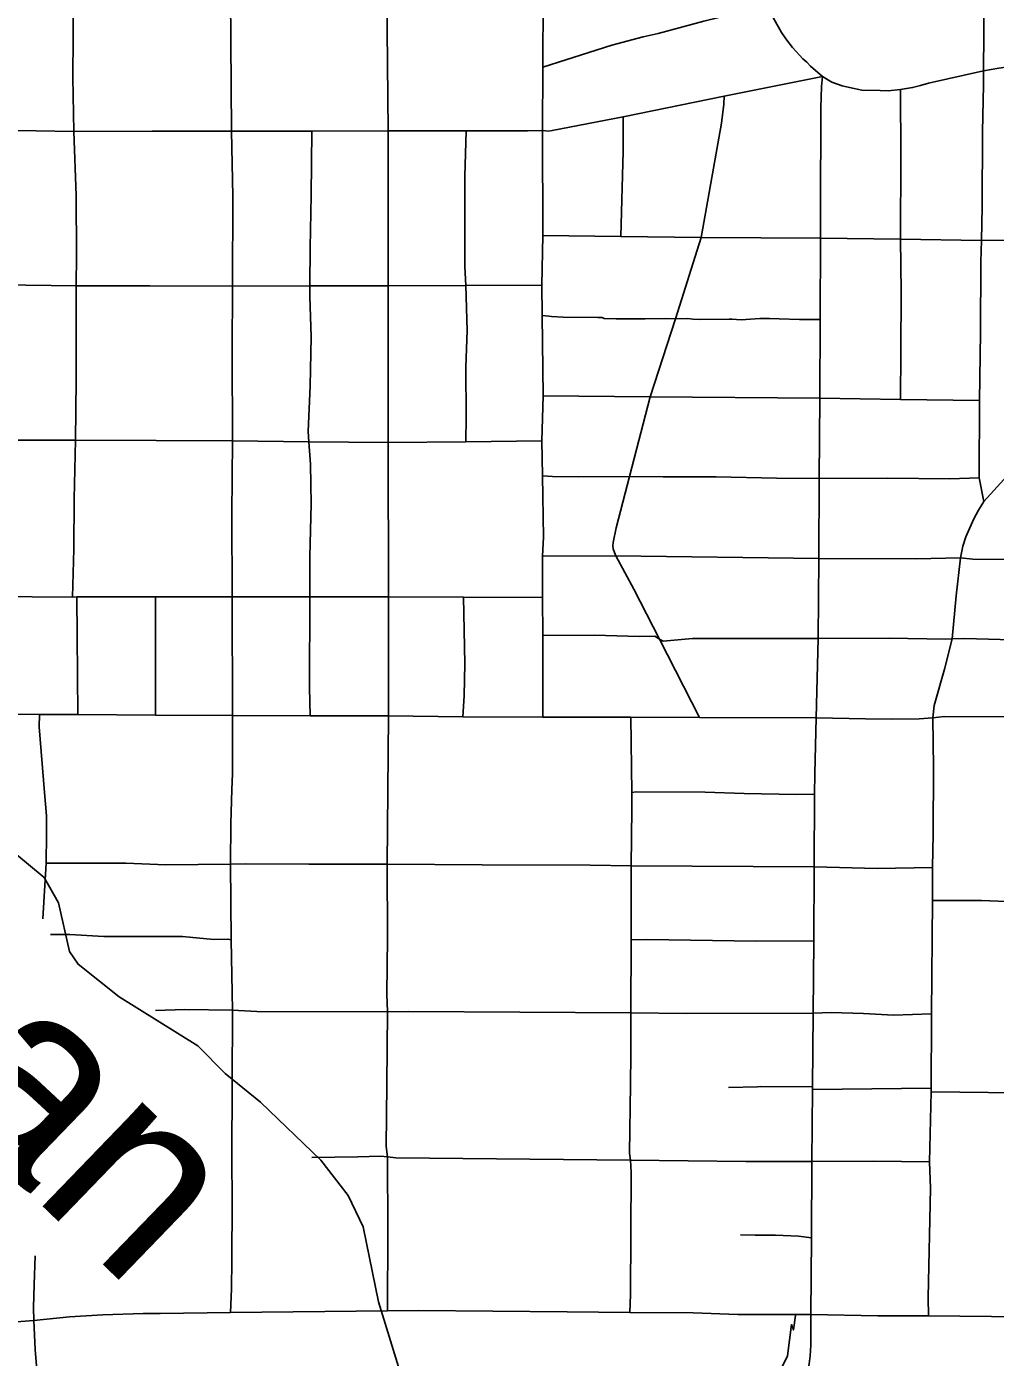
# Model space of a CAD drawing. Extents: x -19 to 366, y -4 to 359.
# Drawn here: x 151.546 to 151.959, y 191.64 to 192.207 of the extents above; entities that cross this region are included whole.
import ezdxf

# ---------------------------------------------------------------- set-up
doc = ezdxf.new("R2010")
doc.units = 0
for name, color, linetype in [('Level 33', 7, 'Continuous'), ('Level 35', 7, 'Continuous'), ('Level 60', 7, 'Continuous')]:
    doc.layers.add(name, color=color, linetype=linetype)

msp = doc.modelspace()

# ---------------------------------------------------------------- linework, layer by layer
at = {"layer": 'Level 33'}
for points in [[(151.88526, 192.18599), (151.8802, 192.19046), (151.8785, 192.19209), (151.87682, 192.19351), (151.87241, 192.19835), (151.87002, 192.20149), (151.86782, 192.20475), (151.86432, 192.21085), (151.8588, 192.22194), (151.8449, 192.25278)], [(151.9538, 192.18846), (151.95406, 192.22009), (151.95374, 192.25287)], [(151.56626, 192.16262), (151.56585, 192.18558), (151.56614, 192.22042)], [(151.63344, 192.16269), (151.63293, 192.22038)], [(151.70023, 192.16282), (151.69957, 192.22033)], [(151.76611, 192.18991), (151.76628, 192.2199)], [(151.84752, 192.21274), (151.83461, 192.2096), (151.81523, 192.20427), (151.8088, 192.2029), (151.79543, 192.19933), (151.76611, 192.18991)], [(151.76597, 192.16294), (151.76611, 192.18991)], [(151.9538, 192.18846), (151.93039, 192.18317), (151.92704, 192.18214), (151.92363, 192.1813), (151.91854, 192.18042)], [(151.95305, 192.11612), (151.95326, 192.13047), (151.95339, 192.16243), (151.95379, 192.18251), (151.9538, 192.18846)], [(151.98736, 192.18703), (151.98439, 192.18783), (151.98293, 192.18852), (151.97923, 192.18932), (151.9755, 192.18987), (151.97172, 192.19018), (151.96796, 192.19023), (151.96417, 192.19004), (151.96042, 192.1896), (151.9538, 192.18846)], [(151.84333, 192.17765), (151.88526, 192.18599)], [(151.88441, 192.11714), (151.88443, 192.12841), (151.88452, 192.17264), (151.88484, 192.18176), (151.88526, 192.18599)], [(151.91854, 192.18042), (151.91318, 192.1799), (151.90977, 192.17998), (151.90204, 192.18012), (151.89677, 192.18129), (151.89369, 192.18206), (151.88922, 192.18354), (151.88526, 192.18599)], [(151.84333, 192.17765), (151.80028, 192.16878)], [(151.83358, 192.11741), (151.84216, 192.16617), (151.84327, 192.17416), (151.84333, 192.17765)], [(151.91843, 192.11663), (151.9186, 192.15217), (151.91854, 192.18042)], [(151.80028, 192.16878), (151.77012, 192.16292), (151.76844, 192.16274), (151.76597, 192.16294)], [(151.79936, 192.11784), (151.80027, 192.15414), (151.80028, 192.16878)], [(151.56626, 192.16262), (151.53403, 192.16317)], [(151.59967, 192.16265), (151.56626, 192.16262)], [(151.56723, 192.09681), (151.56736, 192.1098), (151.56719, 192.13534), (151.56626, 192.16262)], [(151.63344, 192.16269), (151.59967, 192.16265)], [(151.66762, 192.16276), (151.63344, 192.16269)], [(151.63378, 192.09672), (151.63404, 192.135), (151.63344, 192.16269)], [(151.6668, 192.09679), (151.66697, 192.11313), (151.66742, 192.13529), (151.66762, 192.16276)], [(151.70023, 192.16282), (151.66762, 192.16276)], [(151.70019, 192.09686), (151.70023, 192.16282)], [(151.73336, 192.16279), (151.70023, 192.16282)], [(151.73322, 192.09699), (151.73289, 192.10506), (151.73286, 192.14336), (151.73336, 192.16279)], [(151.76597, 192.16294), (151.75956, 192.1628), (151.73336, 192.16279)], [(151.7661, 192.11826), (151.76597, 192.16294)], [(151.7656, 192.09712), (151.7661, 192.11826)], [(151.79936, 192.11784), (151.7661, 192.11826)], [(151.83358, 192.11741), (151.79936, 192.11784)], [(151.82267, 192.0828), (151.83358, 192.11741)], [(151.88441, 192.11714), (151.83358, 192.11741)], [(151.88424, 192.08239), (151.88441, 192.11714)], [(151.91843, 192.11663), (151.88441, 192.11714)], [(151.91841, 192.04839), (151.91869, 192.06848), (151.9187, 192.09429), (151.91843, 192.11663)], [(151.95305, 192.11612), (151.91843, 192.11663)], [(151.95216, 192.04788), (151.9525, 192.07681), (151.95264, 192.10698), (151.95305, 192.11612)], [(151.98703, 192.11624), (151.96261, 192.11628), (151.95305, 192.11612)], [(151.56723, 192.09681), (151.53515, 192.09716)], [(151.56697, 192.03102), (151.5673, 192.05641), (151.56723, 192.09681)], [(151.59857, 192.09677), (151.56723, 192.09681)], [(151.63378, 192.09672), (151.59857, 192.09677)], [(151.63379, 192.03071), (151.63367, 192.06876), (151.63378, 192.09672)], [(151.6668, 192.09679), (151.63378, 192.09672)], [(151.66644, 192.03039), (151.66614, 192.03475), (151.66693, 192.05425), (151.6674, 192.07512), (151.66677, 192.09226), (151.6668, 192.09679)], [(151.70019, 192.09686), (151.6668, 192.09679)], [(151.73322, 192.09699), (151.70019, 192.09686)], [(151.70022, 192.03005), (151.70019, 192.09686)], [(151.7656, 192.09712), (151.73322, 192.09699)], [(151.73325, 192.03039), (151.73336, 192.04085), (151.73327, 192.06216), (151.73387, 192.07772), (151.73322, 192.09699)], [(151.76577, 192.08423), (151.7656, 192.09712)], [(151.76622, 192.04997), (151.76577, 192.08423)], [(151.82267, 192.0828), (151.81848, 192.08286), (151.8097, 192.08273), (151.79734, 192.08274), (151.79226, 192.08295), (151.79164, 192.08318), (151.79121, 192.08325), (151.7895, 192.08333), (151.7747, 192.08344), (151.76976, 192.08374), (151.7686, 192.0839), (151.76577, 192.08423)], [(151.81183, 192.04948), (151.82267, 192.0828)], [(151.88424, 192.08239), (151.87543, 192.08253), (151.86675, 192.08268), (151.86267, 192.08289), (151.85851, 192.08283), (151.85453, 192.08263), (151.85253, 192.08241), (151.85052, 192.08233), (151.84853, 192.08239), (151.84665, 192.08254), (151.84551, 192.08255), (151.83275, 192.08253), (151.82993, 192.08265), (151.82781, 192.08283), (151.82267, 192.0828)], [(151.88413, 192.04892), (151.88424, 192.08239)], [(151.76569, 192.03073), (151.76622, 192.04997)], [(151.81183, 192.04948), (151.76622, 192.04997)], [(151.80297, 192.01556), (151.81183, 192.04948)], [(151.88413, 192.04892), (151.81183, 192.04948)], [(151.88378, 192.01475), (151.88413, 192.04892)], [(151.91841, 192.04839), (151.88413, 192.04892)], [(151.95216, 192.04788), (151.91841, 192.04839)], [(151.95193, 192.01504), (151.95216, 192.04788)], [(151.56697, 192.03102), (151.5345, 192.03109)], [(151.56561, 191.96423), (151.56628, 191.98455), (151.56632, 192.006), (151.56697, 192.03102)], [(151.60127, 192.03087), (151.56697, 192.03102)], [(151.63379, 192.03071), (151.60127, 192.03087)], [(151.63377, 191.9643), (151.63354, 191.99952), (151.63379, 192.03071)], [(151.66644, 192.03039), (151.63379, 192.03071)], [(151.66676, 191.96429), (151.66681, 191.9815), (151.6674, 192.0038), (151.66713, 192.02088), (151.66644, 192.03039)], [(151.70022, 192.03005), (151.66644, 192.03039)], [(151.73325, 192.03039), (151.70022, 192.03005)], [(151.70025, 191.96427), (151.70022, 192.03005)], [(151.76569, 192.03073), (151.73325, 192.03039)], [(151.7659, 192.01581), (151.76569, 192.03073)], [(151.9861, 192.03107), (151.98152, 192.03128), (151.97949, 192.03109), (151.97752, 192.03054), (151.97564, 192.02919), (151.97396, 192.02762), (151.96529, 192.0174), (151.95392, 192.0049)], [(151.76588, 191.9816), (151.7663, 191.98977), (151.7659, 192.01581)], [(151.80297, 192.01556), (151.78135, 192.01549), (151.77026, 192.01561), (151.7659, 192.01581)], [(151.79721, 191.98181), (151.79655, 191.98318), (151.79603, 191.98478), (151.79589, 191.98608), (151.796, 191.98739), (151.79728, 191.9937), (151.80297, 192.01556)], [(151.88378, 192.01475), (151.86561, 192.01481), (151.83989, 192.01548), (151.81735, 192.01543), (151.80297, 192.01556)], [(151.88371, 191.98066), (151.88378, 192.01475)], [(151.95193, 192.01504), (151.93953, 192.01455), (151.91293, 192.01479), (151.88378, 192.01475)], [(151.95392, 192.0049), (151.95193, 192.01504)], [(151.94405, 191.98094), (151.94501, 191.98585), (151.94638, 191.98984), (151.94795, 191.99375), (151.94973, 191.99757), (151.95173, 192.00129), (151.95392, 192.0049)], [(151.79721, 191.98181), (151.76588, 191.9816)], [(151.76595, 191.96404), (151.76588, 191.9816)], [(151.81584, 191.94629), (151.80486, 191.96751), (151.79721, 191.98181)], [(151.88371, 191.98066), (151.79721, 191.98181)], [(151.88342, 191.94659), (151.88371, 191.98066)], [(151.94405, 191.98094), (151.92518, 191.98046), (151.88371, 191.98066)], [(151.94051, 191.94643), (151.94221, 191.96477), (151.94405, 191.98094)], [(151.98547, 191.98001), (151.94934, 191.98033), (151.94405, 191.98094)], [(151.56561, 191.96423), (151.53114, 191.9644)], [(151.56748, 191.96424), (151.56561, 191.96423)], [(151.60099, 191.96427), (151.56748, 191.96424)], [(151.56796, 191.91422), (151.56771, 191.94763), (151.56748, 191.96424)], [(151.60098, 191.91391), (151.60099, 191.96427)], [(151.63377, 191.9643), (151.60099, 191.96427)], [(151.63391, 191.91368), (151.63377, 191.9643)], [(151.66676, 191.96429), (151.63377, 191.9643)], [(151.66693, 191.91356), (151.66663, 191.92572), (151.66676, 191.96429)], [(151.70025, 191.96427), (151.66676, 191.96429)], [(151.70032, 191.91362), (151.70025, 191.96427)], [(151.73234, 191.96416), (151.70025, 191.96427)], [(151.73193, 191.91316), (151.73249, 191.92215), (151.73288, 191.93596), (151.73234, 191.96416)], [(151.76595, 191.96404), (151.73234, 191.96416)], [(151.76613, 191.94782), (151.76595, 191.96404)], [(151.7661, 191.91309), (151.76613, 191.94782)], [(151.81584, 191.94629), (151.81382, 191.9475), (151.8073, 191.9474), (151.78794, 191.94796), (151.76613, 191.94782)], [(151.88342, 191.94659), (151.82992, 191.94655), (151.81738, 191.94537), (151.81584, 191.94629)], [(151.83283, 191.9129), (151.81584, 191.94629)], [(151.88256, 191.91278), (151.88342, 191.94659)], [(151.94051, 191.94643), (151.93762, 191.94631), (151.91371, 191.94668), (151.88342, 191.94659)], [(151.93225, 191.91273), (151.93276, 191.91804), (151.9372, 191.93343), (151.94051, 191.94643)], [(152.01975, 191.9456), (151.99608, 191.94534), (151.97596, 191.94567), (151.94591, 191.94649), (151.94051, 191.94643)], [(151.55164, 191.91411), (151.5014, 191.91428)], [(151.55377, 191.8809), (151.55144, 191.90891), (151.55164, 191.91411)], [(151.56796, 191.91422), (151.55164, 191.91411)], [(151.60098, 191.91391), (151.56796, 191.91422)], [(151.63391, 191.91368), (151.60098, 191.91391)], [(151.63362, 191.88204), (151.63384, 191.88897), (151.63391, 191.91368)], [(151.66693, 191.91356), (151.63391, 191.91368)], [(151.70032, 191.91362), (151.66693, 191.91356)], [(151.70002, 191.88149), (151.70032, 191.91362)], [(151.73193, 191.91316), (151.70032, 191.91362)], [(151.7661, 191.91309), (151.73193, 191.91316)], [(151.80362, 191.91302), (151.7661, 191.91309)], [(151.80399, 191.88098), (151.80362, 191.91302)], [(151.83283, 191.9129), (151.80362, 191.91302)], [(151.88256, 191.91278), (151.83283, 191.9129)], [(151.8819, 191.88025), (151.88195, 191.88909), (151.88256, 191.91278)], [(151.93225, 191.91273), (151.92646, 191.91236), (151.91455, 191.91225), (151.90361, 191.91231), (151.88256, 191.91278)], [(151.9321, 191.84893), (151.93243, 191.86333), (151.93251, 191.89152), (151.93225, 191.91273)], [(152.01948, 191.91272), (152.0118, 191.91303), (152.00059, 191.91313), (151.995, 191.91318), (151.93714, 191.91337), (151.93225, 191.91273)], [(151.63305, 191.85041), (151.63317, 191.8678), (151.63362, 191.88204)], [(151.55377, 191.8809), (151.55464, 191.87105), (151.55464, 191.86298), (151.55441, 191.85079)], [(151.69982, 191.8504), (151.70002, 191.88149)], [(151.80367, 191.84974), (151.80405, 191.87405), (151.80399, 191.88098)], [(151.8819, 191.88025), (151.87419, 191.88011), (151.85184, 191.88048), (151.83529, 191.88112), (151.80578, 191.88123), (151.80399, 191.88098)], [(151.88172, 191.84924), (151.8819, 191.88025)], [(151.55309, 191.82707), (151.55441, 191.85079)], [(151.63305, 191.85041), (151.60549, 191.85017), (151.58835, 191.85078), (151.55441, 191.85079)], [(151.69982, 191.8504), (151.66635, 191.85034), (151.63918, 191.85052), (151.63305, 191.85041)], [(151.63333, 191.81816), (151.63305, 191.85041)], [(151.69988, 191.81901), (151.69982, 191.8504)], [(151.80367, 191.84974), (151.78628, 191.84996), (151.74028, 191.85008), (151.69982, 191.8504)], [(151.80378, 191.8181), (151.80367, 191.84974)], [(151.88172, 191.84924), (151.80367, 191.84974)], [(151.8815, 191.81773), (151.88172, 191.84924)], [(151.9321, 191.84893), (151.9085, 191.84849), (151.88172, 191.84924)], [(151.93212, 191.83494), (151.9321, 191.84893)], [(151.93164, 191.7867), (151.93212, 191.83494)], [(152.05662, 191.83179), (152.02897, 191.83235), (151.99595, 191.83323), (151.95301, 191.83499), (151.93212, 191.83494)], [(151.63333, 191.81816), (151.6319, 191.81846), (151.62596, 191.81837), (151.61249, 191.81964), (151.57898, 191.81965), (151.56449, 191.82041), (151.55636, 191.82038)], [(151.63387, 191.78819), (151.63333, 191.81816)], [(151.69987, 191.78752), (151.69968, 191.795), (151.69988, 191.81901)], [(151.80358, 191.78701), (151.80378, 191.8181)], [(151.8815, 191.81773), (151.85692, 191.81756), (151.81039, 191.81829), (151.80378, 191.8181)], [(151.88128, 191.78695), (151.8815, 191.81773)], [(151.63387, 191.78819), (151.61352, 191.7885), (151.60109, 191.7881)], [(151.63356, 191.72564), (151.63387, 191.78819)], [(151.69987, 191.78752), (151.64417, 191.7876), (151.63387, 191.78819)], [(151.69959, 191.75657), (151.69987, 191.78752)], [(151.80358, 191.78701), (151.70892, 191.78765), (151.69987, 191.78752)], [(151.8034, 191.75656), (151.8036, 191.76952), (151.80358, 191.78701)], [(151.88128, 191.78695), (151.82736, 191.78685), (151.80358, 191.78701)], [(151.88094, 191.75559), (151.88128, 191.78695)], [(151.93164, 191.7867), (151.91556, 191.78602), (151.9027, 191.78675), (151.889, 191.78725), (151.88128, 191.78695)], [(151.93148, 191.75346), (151.93164, 191.7867)], [(151.69988, 191.7257), (151.69939, 191.73017), (151.69959, 191.75657)], [(151.80339, 191.72434), (151.80297, 191.72727), (151.8034, 191.75656)], [(151.88094, 191.75559), (151.85899, 191.75566), (151.85748, 191.7555), (151.84512, 191.75522)], [(151.88071, 191.72376), (151.88094, 191.75443)], [(151.88094, 191.75443), (151.88093, 191.75443)], [(151.88094, 191.75443), (151.88094, 191.75559)], [(151.93148, 191.75495), (151.88094, 191.75443)], [(151.93083, 191.72364), (151.93148, 191.75346)], [(151.93148, 191.75346), (151.98033, 191.75285), (151.99705, 191.75301)], [(151.63306, 191.6594), (151.63347, 191.66948), (151.63362, 191.6817), (151.63369, 191.70629), (151.63356, 191.72564)], [(151.69988, 191.7257), (151.69698, 191.726), (151.6873, 191.72568), (151.66765, 191.72543)], [(151.70009, 191.69419), (151.69988, 191.7257)], [(151.80339, 191.72434), (151.70351, 191.72523), (151.69988, 191.7257)], [(151.8032, 191.65941), (151.80342, 191.66709), (151.80378, 191.71911), (151.80339, 191.72434)], [(151.88071, 191.72376), (151.85263, 191.72368), (151.80339, 191.72434)], [(151.88053, 191.6912), (151.88071, 191.72376)], [(151.93083, 191.72364), (151.90692, 191.72391), (151.88071, 191.72376)], [(151.93047, 191.65794), (151.93029, 191.6658), (151.93119, 191.71233), (151.93083, 191.72364)], [(151.69987, 191.66013), (151.70009, 191.69419)], [(151.88053, 191.6912), (151.87496, 191.69185), (151.86515, 191.69228), (151.85657, 191.69228), (151.85034, 191.69247)], [(151.8803, 191.65851), (151.88053, 191.6912)], [(151.54913, 191.65596), (151.54899, 191.66156), (151.54929, 191.67133), (151.54976, 191.68348)], [(151.54913, 191.65596), (151.53437, 191.6548), (151.51533, 191.65365)], [(151.63306, 191.6594), (151.603, 191.65891), (151.59582, 191.65895), (151.57861, 191.65846), (151.56434, 191.65754), (151.54913, 191.65596)], [(151.54913, 191.65596), (151.54976, 191.64356), (151.55062, 191.63321)], [(151.69987, 191.66013), (151.63306, 191.6594)], [(151.8032, 191.65941), (151.77645, 191.65974), (151.71311, 191.66018), (151.69987, 191.66013)], [(151.8803, 191.65851), (151.84917, 191.65857), (151.83011, 191.65925), (151.8032, 191.65941)], [(151.8803, 191.65851), (151.88028, 191.65426), (151.88021, 191.64548), (151.87999, 191.64087), (151.87957, 191.63746), (151.87843, 191.63285), (151.87652, 191.62721), (151.8747, 191.62319)], [(151.93047, 191.65794), (151.9088, 191.65801), (151.8803, 191.65851)], [(152.05444, 191.65617), (151.97065, 191.65755), (151.93047, 191.65794)]]:
    msp.add_lwpolyline(points, dxfattribs=at)
at = {"layer": 'Level 35'}
for points in [[(151.71562, 191.53589), (151.71743, 191.54616), (151.71693, 191.56135), (151.71505, 191.5826), (151.71114, 191.59624), (151.70514, 191.63435), (151.696, 191.6639), (151.68948, 191.69594), (151.68312, 191.70918), (151.67144, 191.72428), (151.64585, 191.74896), (151.63079, 191.76118), (151.61913, 191.77305), (151.58563, 191.79387), (151.56808, 191.80778), (151.56444, 191.81326), (151.55972, 191.83392), (151.55357, 191.8447), (151.53946, 191.85655)], [(151.71019, 191.52861), (151.71562, 191.53589), (151.72858, 191.54928), (151.74721, 191.56462), (151.78643, 191.58599), (151.81055, 191.60099), (151.83523, 191.6158), (151.85901, 191.62699), (151.86709, 191.63427), (151.87026, 191.64094), (151.87204, 191.65425), (151.87282, 191.65197), (151.87371, 191.65806)]]:
    msp.add_lwpolyline(points, dxfattribs=at)
at = {"layer": 'Level 60'}
for points in [[(154.11585, 1.87092), (153.9063, 10.48743), (153.69602, 19.10409), (153.48501, 27.72087), (153.27327, 36.3378), (153.0608, 44.95486), (152.84759, 53.57206), (152.63366, 62.1894), (152.419, 70.80688), (152.20362, 79.42449), (151.98751, 88.04225), (151.77068, 96.66014), (151.55312, 105.27817), (151.33484, 113.89634), (151.11584, 122.51465), (150.89612, 131.13311), (150.67568, 139.7517), (150.45452, 148.37043), (150.23264, 156.98931), (150.01005, 165.60832), (149.78674, 174.22748), (149.56272, 182.84677), (149.33799, 191.46621), (149.11254, 200.0858), (148.88638, 208.70552), (148.65952, 217.32539), (148.43194, 225.9454), (148.20366, 234.56555), (147.97466, 243.18584), (147.74497, 251.80628), (147.51457, 260.42687), (147.28346, 269.04759), (147.05165, 277.66846), (146.81914, 286.28948), (146.58593, 294.91064), (146.35202, 303.53194), (146.11742, 312.15339), (145.88211, 320.77499), (145.64611, 329.39673), (145.40941, 338.01861), (145.17202, 346.64065)], [(0, 189.51617), (7.11214, 189.52059), (14.22427, 189.53386), (21.33637, 189.55597), (28.44845, 189.58693), (35.56048, 189.62672), (42.67245, 189.67537), (49.78436, 189.73285), (56.89619, 189.79918), (64.00793, 189.87436), (71.11958, 189.95838), (78.23111, 190.05124), (85.34253, 190.15294), (92.45381, 190.26349), (99.56495, 190.38288), (106.67593, 190.51112), (113.78675, 190.6482), (120.89739, 190.79412), (128.00785, 190.94888), (135.11811, 191.11248), (142.22816, 191.28493), (149.33799, 191.46621), (156.44759, 191.65634), (163.55694, 191.85531), (170.66605, 192.06312), (177.77489, 192.27977), (184.88345, 192.50526), (191.99173, 192.73959), (199.09971, 192.98276), (206.20739, 193.23477), (213.31474, 193.49561), (220.42177, 193.7653), (227.52845, 194.04382), (234.63479, 194.33118), (241.74076, 194.62738), (248.84635, 194.93241), (255.95157, 195.24628), (263.05638, 195.56898), (270.16079, 195.90052), (277.26478, 196.24089), (284.36834, 196.5901), (291.47147, 196.94814), (298.57414, 197.31501), (305.67635, 197.69072), (312.77809, 198.07525), (319.87934, 198.46862), (326.9801, 198.87082), (334.08035, 199.28185), (341.18009, 199.7017)]]:
    msp.add_spline(points, degree=3, dxfattribs=at)

# ---------------------------------------------------------------- texts
at = {"layer": 'Level 35'}
msp.add_text('Coleman', height=0.08, rotation=316.0006, dxfattribs=at).set_placement((151.28241, 191.96587))

doc.saveas('drawing.dxf')
